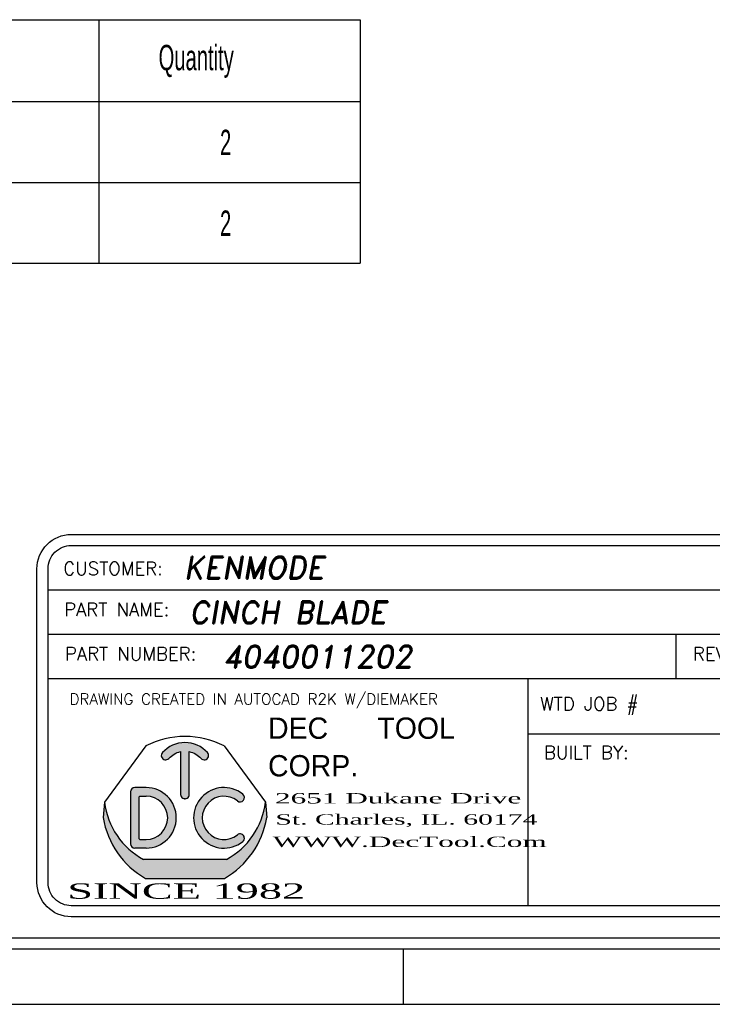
# Model space of a CAD drawing. Header units: inches. Extents: x 1880 to 2363, y -453 to -54.
# Tile 790 of 1056: x 2047.21 to 2050.34, y -131 to -126.56. Entities that reach past the tile are written whole.
import ezdxf
from ezdxf.enums import TextEntityAlignment as Align

# ---------------------------------------------------------------- set-up
doc = ezdxf.new("R2010")
doc.units = ezdxf.units.IN
doc.header["$LTSCALE"] = 0.5
doc.header["$MEASUREMENT"] = 0
doc.layers.add('SID-M-D', color=42, linetype='Continuous')
doc.layers.add('SID-M-S', color=105, linetype='Continuous')
doc.styles.add('DARREN', font='dutchi.ttf')
doc.styles.add('PTI', font='romand.shx', dxfattribs={"oblique": 10})
doc.styles.add('R', font='ROMAND.SHX')
doc.styles.add('ROMANS', font='ROMANS.shx', dxfattribs={"height": 0.125})
doc.styles.add('SLDTEXTSTYLE0', font='TXT', dxfattribs={"width": 0.5957446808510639})
doc.styles.add('TITTLE', font='vinet.ttf')

# ---------------------------------------------------------------- blocks, each defined once
blk = doc.blocks.new('*U9')
at = {"layer": 'SID-M-S'}
for p, q in [((-34.00000000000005, -0.2500000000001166), (-1.13242748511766e-14, -0.2499999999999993)), ((-34.00000000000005, -0.3000000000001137), (-1.13242748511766e-14, -0.3)), ((-4.999999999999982, -0.300000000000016), (-4.999999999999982, -0.5500000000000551)), ((-34.00000000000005, -0.550000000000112), (2.886579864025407e-15, -0.55))]:
    blk.add_line(p, q, dxfattribs=at)
blk = doc.blocks.new('JM_TITTLE_BOX_SID')
at = {"layer": 'SID-M-S'}
h = blk.add_hatch(color=5, dxfattribs=at)
edge = h.paths.add_edge_path()
edge.add_arc((-5.986244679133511, 0.4950859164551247), 0.09767006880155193, 101.536958, 138.1897)
edge.add_arc((-6.073603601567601, 0.5732219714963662), 0.01953401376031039, 138.1897, 318.1897, ccw=False)
edge.add_arc((-5.986244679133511, 0.4950859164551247), 0.1367380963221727, 41.810299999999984, 138.1897, ccw=False)
edge.add_arc((-5.898875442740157, 0.5732104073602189), 0.01953401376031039, -138.1439400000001, 41.85608500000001, ccw=False)
edge.add_arc((-5.986244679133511, 0.4950859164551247), 0.09767006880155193, 41.791991, 78.46304)
edge.add_line((-5.966710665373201, 0.5907825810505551), (-5.966710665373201, 0.3974164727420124))
edge.add_arc((-5.986244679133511, 0.3974139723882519), 0.01953401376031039, -180.0073369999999, 0.0073369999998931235, ccw=False)
edge.add_line((-6.005778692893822, 0.3974164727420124), (-6.005778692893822, 0.5907825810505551))
h = blk.add_hatch(color=5, dxfattribs=at)
h.paths.add_polyline_path([(-6.162050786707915, 0.4286702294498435), (-6.212839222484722, 0.4286702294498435, 0.4142135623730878), (-6.232373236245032, 0.4091362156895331), (-6.232373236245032, 0.1747280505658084, 0.4142135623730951), (-6.212839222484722, 0.155194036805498), (-6.162050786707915, 0.155194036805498, 1)])
h.paths.add_polyline_path([(-6.162050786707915, 0.1942620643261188), (-6.190179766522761, 0.1942620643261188, -0.4142135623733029), (-6.193305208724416, 0.1973875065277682), (-6.193305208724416, 0.3864767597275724, -0.4142135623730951), (-6.190179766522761, 0.3896022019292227), (-6.162050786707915, 0.3896022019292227, -1)], flags=16)
for color, points in [(5, [(-5.725074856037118, 0.3987513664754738, 2.079481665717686), (-5.725054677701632, 0.1851290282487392, 0.9974867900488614), (-5.749474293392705, 0.2156248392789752, -2.078486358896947), (-5.749497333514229, 0.3682578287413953, 0.9974776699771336)]), (44, [(-5.616542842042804, 0.293125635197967), (-5.622835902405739, 0.3623491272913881), (-5.622835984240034, 0.3623492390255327, -0.2467035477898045), (-5.799307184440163, 0.1044056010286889), (-6.173182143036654, 0.1044056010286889, -0.2467035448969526), (-6.349653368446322, 0.3623492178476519), (-6.349653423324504, 0.3623491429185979), (-6.355946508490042, 0.2931255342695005, 0.2250527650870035), (-6.164615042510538, 0.01845576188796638), (-5.807874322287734, 0.01845577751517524, 0.2250528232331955)])]:
    blk.add_hatch(color=color, dxfattribs=at).paths.add_polyline_path(points)
for p, q in [((-3.421997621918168, 1.32165344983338), (-3.421997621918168, 1.52165144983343)), ((-6.604933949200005, 1.32165344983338), (0.1049989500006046, 1.32165344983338)), ((-1.409017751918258, 0.9216574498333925), (-1.409017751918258, 1.32165344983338)), ((-6.604933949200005, 1.121655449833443), (0.1049989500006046, 1.121655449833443)), ((-3.766880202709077, 0.9216574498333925), (-3.766880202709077, 1.121655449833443)), ((-2.922002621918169, 0.6716599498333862), (-2.922002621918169, 1.121655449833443)), ((-6.604933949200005, 0.9216574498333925), (0.1049989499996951, 0.9216574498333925)), ((-4.43498749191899, -0.1049989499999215), (-4.43498749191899, 0.9216574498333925)), ((-2.922002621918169, 0.6716599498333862), (-2.922002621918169, 0.9216574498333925)), ((-1.409017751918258, 0.6716599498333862), (-1.409017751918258, 0.9216574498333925)), ((-4.43498749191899, 0.6716599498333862), (0.1049989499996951, 0.6716599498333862)), ((-6.232373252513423, 0.4091362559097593), (-6.232373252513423, 0.1747280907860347)), ((-6.162050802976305, 0.4286702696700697), (-6.212839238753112, 0.4286702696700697)), ((-6.349653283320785, 0.3623490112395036), (-6.355946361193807, 0.2931254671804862)), ((-6.193305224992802, 0.1973875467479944), (-6.193305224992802, 0.3864767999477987)), ((-6.190179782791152, 0.3896022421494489), (-6.162050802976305, 0.3896022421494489)), ((-5.622835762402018, 0.3623490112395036), (-5.616542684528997, 0.2931254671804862)), ((-6.190179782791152, 0.1942621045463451), (-6.162050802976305, 0.1942621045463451)), ((-6.162050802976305, 0.1551940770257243), (-6.212839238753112, 0.1551940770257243)), ((-5.799306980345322, 0.1044056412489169), (-6.17318206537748, 0.1044056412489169))]:
    blk.add_line(p, q, dxfattribs=at)
at = {"layer": 'SID-M-S', "color": 44}
for p, q in [((-6.163350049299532, 0.6167221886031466), (-6.349653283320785, 0.3623490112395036)), ((-5.809139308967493, 0.6167221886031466), (-5.622835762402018, 0.3623490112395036))]:
    blk.add_line(p, q, dxfattribs=at)
at = {"layer": 'SID-M-S', "linetype": 'Continuous'}
blk.add_line((-6.164614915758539, 0.01845566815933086), (-5.807874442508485, 0.01845566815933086), dxfattribs=at)
at = {"layer": 'SID-M-S'}
for points in [[(1.261213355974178e-13, -0.1549984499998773), (-6.499934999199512, -0.1549984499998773, -0.414213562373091), (-6.654933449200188, 1.163513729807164e-13), (-6.654933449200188, 1.416652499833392, -0.4142135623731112), (-6.499934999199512, 1.571650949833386), (1.261213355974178e-13, 1.571650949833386, -0.4142135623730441), (0.1549984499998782, 1.416652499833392), (0.1549984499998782, 1.163513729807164e-13, -0.4142135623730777)], [(1.261213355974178e-13, -0.1049989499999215), (-6.499934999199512, -0.1049989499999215, -0.4142135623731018), (-6.604933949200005, 1.163513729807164e-13), (-6.604933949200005, 1.416652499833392, -0.4142135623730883), (-6.499934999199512, 1.52165144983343), (1.261213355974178e-13, 1.52165144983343, -0.414213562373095), (0.1049989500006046, 1.416652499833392), (0.1049989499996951, 1.163513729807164e-13, -0.414213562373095)]]:
    blk.add_lwpolyline(points, format="xyb", close=True, dxfattribs=at)
for points in [[(-5.913425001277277, 0.5601760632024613, 1), (-5.884326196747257, 0.5862444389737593, 0.4472140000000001), (-6.088163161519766, 0.5862444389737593)], [(-6.059043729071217, 0.5601991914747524, -0.161305), (-6.005778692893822, 0.5907825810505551), (-6.005778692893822, 0.3974164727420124, 1.000128), (-5.966710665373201, 0.3974164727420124), (-5.966710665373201, 0.5907825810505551, -0.161387), (-5.913425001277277, 0.5601760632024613)]]:
    blk.add_lwpolyline(points, format="xyb", dxfattribs=at)
at = {"layer": 'SID-M-S', "color": 44}
blk.add_arc((-5.986244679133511, 0.2684913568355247), 0.3906802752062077, 63.04274999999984, 116.9573, dxfattribs=at)
at = {"layer": 'SID-M-S'}
for centre, radius, start, end in [((-6.073603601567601, 0.5732219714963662), 0.01953401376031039, 138.1896999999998, 318.1897), ((-6.212839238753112, 0.4091362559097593), 0.01953401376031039, 90.00001999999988, 180), ((-6.162050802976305, 0.291932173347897), 0.1367380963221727, 270, 90), ((-5.810438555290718, 0.291932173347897), 0.1367380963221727, 51.37019699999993, 308.6138100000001), ((-6.015936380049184, 0.4013226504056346), 0.3359850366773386, 186.6612, 242.0944999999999), ((-6.190179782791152, 0.3864767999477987), 0.003125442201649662, 90, 180), ((-6.162050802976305, 0.291932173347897), 0.09767006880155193, 270, 90), ((-5.810438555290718, 0.291932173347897), 0.09767006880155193, 51.39486399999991, 308.5955999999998), ((-5.95655297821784, 0.4013226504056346), 0.3359850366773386, 297.9055, 353.3388), ((-5.737324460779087, 0.3835354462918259), 0.01953401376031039, 231.3559519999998, 51.16382900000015), ((-5.970617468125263, 0.3575664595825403), 0.3906802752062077, 189.494, 240.2271), ((-6.00187189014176, 0.3575664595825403), 0.3906802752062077, 299.7728999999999, 350.506), ((-6.190179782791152, 0.1973875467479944), 0.003125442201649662, 180, 270), ((-5.737302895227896, 0.2003460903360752), 0.01953401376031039, 308.387747, 128.676102), ((-6.212839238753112, 0.1747280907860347), 0.01953401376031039, 180, 270)]:
    blk.add_arc(centre, radius, start, end, dxfattribs=at)
blk.add_point((-5.986244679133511, 0.3778818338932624), dxfattribs=at)
at = {"layer": 'SID-M-D'}
for s, height, style, p in [('CUSTOMER:', 0.0599994, 'ROMANS', (-6.536056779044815, 1.387915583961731)), ('THIS SHEET CONTAINS:', 0.0599994, 'ROMANS', (-3.346844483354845, 1.398983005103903)), ('PART NAME:', 0.0599994, 'ROMANS', (-6.532393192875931, 1.203028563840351)), ('DATE:', 0.0599994, 'ROMANS', (-1.336888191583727, 1.184117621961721)), ('PART NUMBER:', 0.0599994, 'ROMANS', (-6.528821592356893, 1.003030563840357)), ('REV:', 0.0599994, 'ROMANS', (-3.690767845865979, 1.003030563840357)), ('SCALE:', 0.0599994, 'ROMANS', (-2.862737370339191, 0.9841196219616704)), ('DWG NO', 0.0599994, 'ROMANS', (-1.336888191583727, 0.9841196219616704)), ('OF', 0.0599994, 'ROMANS', (-0.6304765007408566, 0.9841196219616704)), ('DRAWING CREATED IN AUTOCAD R2K W/DIEMAKER', 0.04999949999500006, 'R', (-6.508079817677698, 0.8033374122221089)), ('WTD JOB #', 0.0599994, 'ROMANS', (-4.381535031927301, 0.7766631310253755)), ('TOOL #', 0.0599994, 'ROMANS', (-2.868550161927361, 0.7766631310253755)), ('JOB #', 0.0599994, 'ROMANS', (-1.35556529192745, 0.7766631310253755)), ('BUILT BY:', 0.0599994, 'ROMANS', (-4.363988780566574, 0.5573605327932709))]:
    blk.add_text(s, height=height, dxfattribs=dict(at, style=style)).set_placement(p)
at = {"layer": 'SID-M-D', "style": 'PTI', "oblique": 10}
for tag, p in [('CUSTOMER', (-5.990553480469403, 1.371591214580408)), ('DIEDATAINFO', (-2.18746001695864, 1.371591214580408)), ('PARTDESCRIPTION', (-5.966376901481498, 1.169693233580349)), ('00-00-00', (-1.009105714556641, 1.167793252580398)), ('PARTNUMBER', (-5.81595049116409, 0.9696952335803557)), ('REV', (-3.360356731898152, 0.9696952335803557)), ('SCALE', (-2.520436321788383, 0.9677952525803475)), ('SH', (-0.8571950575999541, 0.9677952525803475)), ('SHX', (-0.4057438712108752, 0.9677952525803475)), ('WTD', (-3.839149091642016, 0.7480887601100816)), ('TOOL', (-2.472915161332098, 0.7480887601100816)), ('JOB', (-0.9225366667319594, 0.7480887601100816))]:
    blk.add_attdef(tag, p, '', height=0.09999900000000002, dxfattribs=at)
blk.add_attdef('BUILT', text='', height=0.2499630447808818, dxfattribs=at).set_placement((-2.336101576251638, 0.2076912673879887), align=Align.CENTER)
at = {"layer": 'SID-M-S', "color": 44, "style": 'TITTLE'}
for s, p in [('DEC', (-5.610695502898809, 0.6488078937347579)), ('TOOL', (-5.116590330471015, 0.6488078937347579)), ('CORP.', (-5.610695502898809, 0.4791041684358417))]:
    blk.add_text(s, height=0.09613037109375, dxfattribs=at).set_placement(p)
at = {"layer": 'SID-M-S', "color": 44, "style": 'DARREN'}
for s, height, width, p in [('2651 Dukane Drive', 0.04671936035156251, 2, (-5.579307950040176, 0.356817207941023)), ('St. Charles, IL. 60174', 0.04671936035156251, 1.9, (-5.577648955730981, 0.2612505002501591)), ('WWW.DecTool.Com', 0.04671936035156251, 2, (-5.590066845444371, 0.1603595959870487)), ('SINCE 1982', 0.06921386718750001, 2, (-6.517871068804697, -0.07335393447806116))]:
    blk.add_text(s, height=height, dxfattribs=dict(at, width=width)).set_placement(p)

msp = doc.modelspace()

# ---------------------------------------------------------------- linework, layer by layer
at = {"layer": 'SID-M-D', "color": 0}
for p, q in [((2041.272461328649, -126.5562974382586), (2048.752776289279, -126.5562974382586)), ((2047.571673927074, -126.5562974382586), (2047.571673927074, -127.6553963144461)), ((2048.752776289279, -126.5562974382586), (2048.752776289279, -127.6553963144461)), ((2041.272461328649, -126.9262974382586), (2048.752776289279, -126.9262974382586)), ((2041.272461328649, -127.2908468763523), (2048.752776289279, -127.2908468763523)), ((2041.272461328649, -127.6553963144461), (2048.752776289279, -127.6553963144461))]:
    msp.add_line(p, q, dxfattribs=at)

# ---------------------------------------------------------------- block references
at = {"layer": 'SID-M-D'}
msp.add_blockref('*U9', (2053.947833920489, -130.452003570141), dxfattribs=at)
at = {"layer": 'SID-M-S'}
msp.add_blockref('JM_TITTLE_BOX_SID', (2053.947833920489, -130.4520035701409), dxfattribs=at).add_auto_attribs({'CUSTOMER': 'KENMODE', 'PARTDESCRIPTION': 'CINCH BLADE', '00-00-00': '7-17-25', 'PARTNUMBER': '4040011202', 'SCALE': '1:1', 'TOOL': '16658', 'JOB': '24071', 'DIEDATAINFO': 'SIDE ELEVATION VIEW'})

# ---------------------------------------------------------------- texts
at = {"layer": 'SID-M-D', "color": 0, "char_height": 0.1145833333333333, "attachment_point": 1, "style": 'SLDTEXTSTYLE0'}
for s, insert in [('Quantity', (2047.842452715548, -126.6699806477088)), ('2', (2048.119892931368, -127.0532970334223)), ('2', (2048.119892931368, -127.417846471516))]:
    msp.add_mtext(s, dxfattribs=dict(at, insert=insert))

doc.saveas('drawing.dxf')
